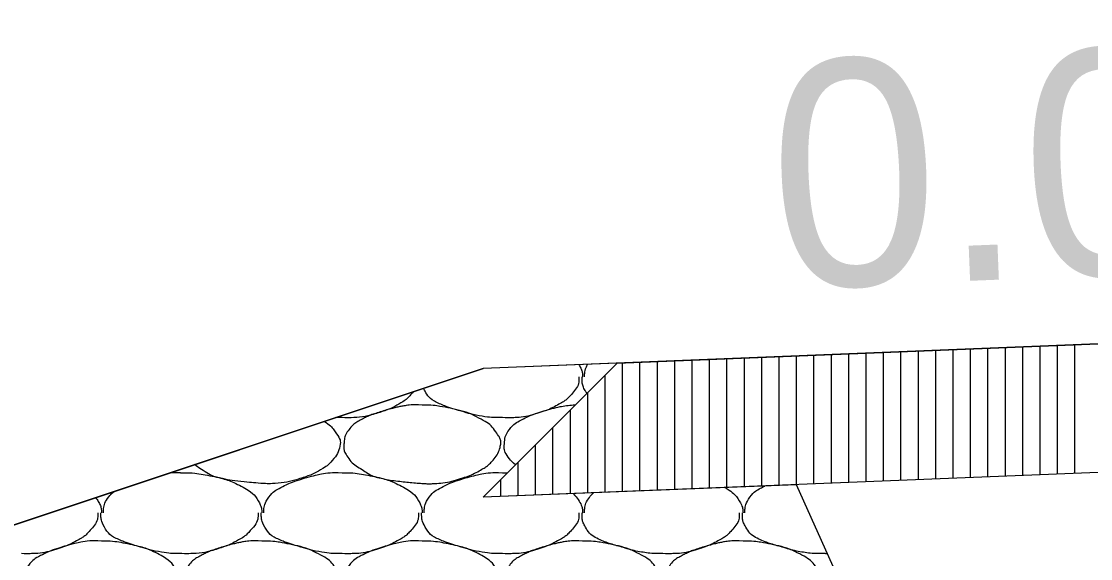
# Model space of a CAD drawing. Extents: x 1373719 to 1374161, y 379835 to 380167.
# Drawn here: x 1373944.528 to 1373947.6, y 379975.622 to 379977.166 of the extents above; entities that cross this region are included whole.
import ezdxf

# ---------------------------------------------------------------- set-up
doc = ezdxf.new("R2010")
doc.units = 0
for name, color, linetype in [('ACHM Surface', 7, 'Continuous'), ('Aggregate Base Course', 7, 'Continuous'), ('GREEN_TXT', 7, 'Continuous'), ('Pavement Layers', 7, 'Continuous'), ('SIGNATURE', 7, 'Continuous')]:
    doc.layers.add(name, color=color, linetype=linetype)

msp = doc.modelspace()

# ---------------------------------------------------------------- linework, layer by layer
for p in [(1373948.8548, 379976.2886), (1373933.8548, 379972.1686)]:
    msp.add_line(p, (1373945.8548, 379976.1686))
at = {"layer": 'ACHM Surface'}
for p, q in [((1373947.1555, 379975.8505), (1373947.1555, 379976.2206)), ((1373947.2055, 379975.8525), (1373947.2055, 379976.2226)), ((1373947.2555, 379975.8545), (1373947.2555, 379976.2246)), ((1373947.3055, 379975.8565), (1373947.3055, 379976.2266)), ((1373947.3555, 379975.8585), (1373947.3555, 379976.2286)), ((1373947.4055, 379975.8605), (1373947.4055, 379976.2306)), ((1373947.4555, 379975.8625), (1373947.4555, 379976.2326)), ((1373947.5055, 379975.8645), (1373947.5055, 379976.2346)), ((1373947.5555, 379975.8665), (1373947.5555, 379976.2366)), ((1373946.3555, 379975.8185), (1373946.3555, 379976.1886)), ((1373946.4055, 379975.8205), (1373946.4055, 379976.1906)), ((1373946.4555, 379975.8225), (1373946.4555, 379976.1926)), ((1373946.5055, 379975.8245), (1373946.5055, 379976.1946)), ((1373946.5555, 379975.8265), (1373946.5555, 379976.1966)), ((1373946.6055, 379975.8285), (1373946.6055, 379976.1986)), ((1373946.6555, 379975.8305), (1373946.6555, 379976.2006)), ((1373946.7055, 379975.8325), (1373946.7055, 379976.2026)), ((1373946.7555, 379975.8345), (1373946.7555, 379976.2046)), ((1373946.8055, 379975.8365), (1373946.8055, 379976.2066)), ((1373946.8555, 379975.8385), (1373946.8555, 379976.2086)), ((1373946.9055, 379975.8405), (1373946.9055, 379976.2106)), ((1373946.9555, 379975.8425), (1373946.9555, 379976.2126)), ((1373947.0055, 379975.8445), (1373947.0055, 379976.2146)), ((1373947.0555, 379975.8465), (1373947.0555, 379976.2166)), ((1373947.1055, 379975.8485), (1373947.1055, 379976.2186)), ((1373946.2555, 379975.8145), (1373946.2555, 379976.1846)), ((1373946.3055, 379975.8165), (1373946.3055, 379976.1866)), ((1373946.2055, 379975.8125), (1373946.2055, 379976.1492)), ((1373946.1555, 379975.8105), (1373946.1555, 379976.0992)), ((1373946.1055, 379975.8085), (1373946.1055, 379976.0492)), ((1373946.0555, 379975.8065), (1373946.0555, 379975.9992)), ((1373946.0055, 379975.8045), (1373946.0055, 379975.9492)), ((1373945.9555, 379975.8025), (1373945.9555, 379975.8992)), ((1373945.9055, 379975.8005), (1373945.9055, 379975.8492))]:
    msp.add_line(p, q, dxfattribs=at)
at = {"layer": 'Aggregate Base Course'}
for points, degree in [([(1373946.1297, 379976.1796), (1373946.1311, 379976.1775), (1373946.1324, 379976.1753), (1373946.1383, 379976.1642), (1373946.1401, 379976.1553), (1373946.1409, 379976.1454), (1373946.1409, 379976.1448), (1373946.1408, 379976.1442)], 3), ([(1373946.1462, 379976.1442), (1373946.1462, 379976.1448), (1373946.1462, 379976.1454), (1373946.1465, 379976.158), (1373946.1492, 379976.1696), (1373946.1552, 379976.1806)], 3), ([(1373946.13, 379976.1442), (1373946.1301, 379976.1424), (1373946.1301, 379976.1406), (1373946.13, 379976.1388), (1373946.1293, 379976.1205), (1373946.1178, 379976.1047), (1373946.1048, 379976.0902), (1373946.0966, 379976.081), (1373946.088, 379976.0744), (1373946.0778, 379976.0686), (1373946.0597, 379976.0583), (1373946.0418, 379976.0496), (1373946.022, 379976.0434), (1373945.9965, 379976.0353), (1373945.971, 379976.0282), (1373945.9446, 379976.0272), (1373945.9332, 379976.0267), (1373945.9218, 379976.0267), (1373945.9104, 379976.0272)], 3), ([(1373946.1532, 379976.0968), (1373946.1506, 379976.1004), (1373946.1483, 379976.1042), (1373946.141, 379976.1182), (1373946.139, 379976.1283), (1373946.139, 379976.1406), (1373946.139, 379976.1424), (1373946.139, 379976.1442)], 3), ([(1373945.6534, 379976.1014), (1373945.6505, 379976.0976), (1373945.6473, 379976.0938), (1373945.6358, 379976.081), (1373945.6272, 379976.0744), (1373945.5989, 379976.0583), (1373945.581, 379976.0496), (1373945.5357, 379976.0353), (1373945.5102, 379976.0282), (1373945.4724, 379976.0267), (1373945.461, 379976.0267), (1373945.4496, 379976.0272)], 3), ([(1373945.9104, 379976.0272), (1373945.908, 379976.0272), (1373945.9056, 379976.0272), (1373945.8833, 379976.0272), (1373945.8635, 379976.029), (1373945.8228, 379976.0363), (1373945.8027, 379976.0428), (1373945.7646, 379976.0537), (1373945.7475, 379976.0594), (1373945.7114, 379976.075), (1373945.6955, 379976.0888), (1373945.6848, 379976.1093), (1373945.6843, 379976.1104), (1373945.6838, 379976.1116)], 3), ([(1373945.68, 379976.0632), (1373945.7064, 379976.0635), (1373945.7328, 379976.0596), (1373945.7592, 379976.0542), (1373945.7914, 379976.0476), (1373945.8211, 379976.0378), (1373945.851, 379976.0218), (1373945.8709, 379976.0111), (1373945.8846, 379975.9966), (1373945.8978, 379975.9768), (1373945.9035, 379975.9682), (1373945.9066, 379975.9584), (1373945.905, 379975.9498), (1373945.902, 379975.9329), (1373945.8932, 379975.9161), (1373945.8798, 379975.9012), (1373945.8714, 379975.8918), (1373945.863, 379975.8854), (1373945.8528, 379975.8796), (1373945.8347, 379975.8693), (1373945.8168, 379975.8606), (1373945.797, 379975.8544), (1373945.7715, 379975.8463), (1373945.7459, 379975.8398), (1373945.7196, 379975.8382), (1373945.7064, 379975.8373), (1373945.6932, 379975.8373), (1373945.68, 379975.8382), (1373945.6602, 379975.8395), (1373945.6404, 379975.8414), (1373945.6206, 379975.8436), (1373945.5988, 379975.846), (1373945.5773, 379975.8494), (1373945.5558, 379975.8544), (1373945.5382, 379975.8585), (1373945.523, 379975.8679), (1373945.5072, 379975.8778), (1373945.4893, 379975.889), (1373945.4748, 379975.8999), (1373945.4622, 379975.9192), (1373945.4557, 379975.9291), (1373945.4544, 379975.9397), (1373945.455, 379975.9498), (1373945.4558, 379975.9644), (1373945.4589, 379975.9791), (1373945.4694, 379975.993), (1373945.48, 379976.007), (1373945.4916, 379976.0146), (1373945.5054, 379976.0218), (1373945.5172, 379976.0279), (1373945.5289, 379976.0337), (1373945.5414, 379976.038), (1373945.5593, 379976.044), (1373945.5771, 379976.0494), (1373945.5954, 379976.0542), (1373945.6067, 379976.0571), (1373945.618, 379976.0596), (1373945.6296, 379976.0614), (1373945.6463, 379976.064), (1373945.6633, 379976.0646), (1373945.68, 379976.0632)], 3), ([(1373945.948, 379975.8917), (1373945.9388, 379975.8991), (1373945.9306, 379975.9076), (1373945.9165, 379975.9291), (1373945.9152, 379975.9397), (1373945.9166, 379975.9644), (1373945.9197, 379975.9791), (1373945.9408, 379976.007), (1373945.9524, 379976.0146), (1373945.978, 379976.0279), (1373945.9897, 379976.0337), (1373946.0201, 379976.044), (1373946.0379, 379976.0494), (1373946.0675, 379976.0571), (1373946.0788, 379976.0596), (1373946.1003, 379976.0629), (1373946.1103, 379976.0638), (1373946.1203, 379976.0639)], 3), ([(1373945.3989, 379976.0166), (1373945.4143, 379976.0065), (1373945.4258, 379975.9936), (1373945.4427, 379975.9682), (1373945.4458, 379975.9584), (1373945.4412, 379975.9329), (1373945.4324, 379975.9161), (1373945.4106, 379975.8918), (1373945.4022, 379975.8854), (1373945.3739, 379975.8693), (1373945.356, 379975.8606), (1373945.3107, 379975.8463), (1373945.2851, 379975.8398), (1373945.2456, 379975.8373), (1373945.2324, 379975.8373), (1373945.1994, 379975.8395), (1373945.1796, 379975.8414), (1373945.138, 379975.846), (1373945.1165, 379975.8494), (1373945.0774, 379975.8585), (1373945.0622, 379975.8679), (1373945.039, 379975.8824), (1373945.0321, 379975.887), (1373945.0257, 379975.8922)], 3), ([(1373945.4496, 379976.0272), (1373945.4472, 379976.0272), (1373945.4448, 379976.0272), (1373945.4387, 379976.0272), (1373945.4349, 379976.0272), (1373945.4312, 379976.0274)], 3), ([(1373944.956, 379975.869), (1373944.967, 379975.8698), (1373944.978, 379975.8697), (1373944.9888, 379975.8688)], 2), ([(1373944.9888, 379975.8688), (1373944.9906, 379975.8687), (1373944.9924, 379975.8689), (1373944.9942, 379975.8688)], 2), ([(1373944.9942, 379975.8688), (1373945.0206, 379975.8691), (1373945.047, 379975.8652), (1373945.1056, 379975.8532), (1373945.1353, 379975.8434), (1373945.1851, 379975.8167), (1373945.201, 379975.8028), (1373945.2167, 379975.7736), (1373945.2185, 379975.7647), (1373945.2193, 379975.7548), (1373945.2193, 379975.7542), (1373945.2192, 379975.7536)], 3), ([(1373945.2246, 379975.7536), (1373945.2246, 379975.7542), (1373945.2246, 379975.7548), (1373945.2249, 379975.7705), (1373945.2292, 379975.7851), (1373945.2489, 379975.8122), (1373945.2612, 379975.8202), (1373945.2868, 379975.8335), (1373945.2985, 379975.8393), (1373945.3289, 379975.8496), (1373945.3467, 379975.855), (1373945.3763, 379975.8627), (1373945.3876, 379975.8652), (1373945.4159, 379975.8696), (1373945.4329, 379975.8702), (1373945.4496, 379975.8688)], 3), ([(1373945.4496, 379975.8688), (1373945.4514, 379975.8687), (1373945.4532, 379975.8689), (1373945.455, 379975.8688)], 2), ([(1373945.455, 379975.8688), (1373945.4814, 379975.8691), (1373945.5078, 379975.8652), (1373945.5664, 379975.8532), (1373945.5961, 379975.8434), (1373945.6459, 379975.8167), (1373945.6618, 379975.8028), (1373945.6775, 379975.7736), (1373945.6793, 379975.7647), (1373945.6801, 379975.7548), (1373945.6801, 379975.7542), (1373945.68, 379975.7536)], 3), ([(1373945.6854, 379975.7536), (1373945.6854, 379975.7542), (1373945.6854, 379975.7548), (1373945.6857, 379975.7705), (1373945.69, 379975.7851), (1373945.7097, 379975.8122), (1373945.722, 379975.8202), (1373945.7476, 379975.8335), (1373945.7593, 379975.8393), (1373945.7897, 379975.8496), (1373945.8075, 379975.855), (1373945.8371, 379975.8627), (1373945.8484, 379975.8652), (1373945.8767, 379975.8696), (1373945.8937, 379975.8702), (1373945.9104, 379975.8688)], 3), ([(1373945.9104, 379975.8688), (1373945.9122, 379975.8687), (1373945.914, 379975.8689), (1373945.9158, 379975.8688)], 2), ([(1373945.9158, 379975.8688), (1373945.9189, 379975.8688), (1373945.922, 379975.8688), (1373945.9251, 379975.8687)], 2), ([(1373946.5497, 379975.8262), (1373946.5686, 379975.8157), (1373946.5838, 379975.8021), (1373946.5991, 379975.7736), (1373946.6009, 379975.7647), (1373946.6017, 379975.7548), (1373946.6017, 379975.7542), (1373946.6016, 379975.7536)], 3), ([(1373946.607, 379975.7536), (1373946.607, 379975.7542), (1373946.607, 379975.7548), (1373946.6073, 379975.7705), (1373946.6116, 379975.7851), (1373946.6313, 379975.8122), (1373946.6436, 379975.8202), (1373946.6596, 379975.8285), (1373946.6619, 379975.8297), (1373946.6641, 379975.8308)], 3), ([(1373944.7414, 379975.7974), (1373944.745, 379975.7928), (1373944.7483, 379975.7878), (1373944.7559, 379975.7736), (1373944.7577, 379975.7647), (1373944.7585, 379975.7548), (1373944.7585, 379975.7542), (1373944.7584, 379975.7536)], 3), ([(1373944.7638, 379975.7536), (1373944.7638, 379975.7542), (1373944.7638, 379975.7548), (1373944.7641, 379975.7705), (1373944.7684, 379975.7851), (1373944.7831, 379975.8052), (1373944.7885, 379975.8106), (1373944.7944, 379975.8151)], 3), ([(1373946.1133, 379975.8088), (1373946.1212, 379975.8014), (1373946.1281, 379975.7927), (1373946.1383, 379975.7736), (1373946.1401, 379975.7647), (1373946.1409, 379975.7548), (1373946.1409, 379975.7542), (1373946.1408, 379975.7536)], 3), ([(1373946.1462, 379975.7536), (1373946.1462, 379975.7542), (1373946.1462, 379975.7548), (1373946.1465, 379975.7705), (1373946.1508, 379975.7851), (1373946.1641, 379975.8034), (1373946.1679, 379975.8075), (1373946.172, 379975.8111)], 3), ([(1373944.7476, 379975.7536), (1373944.7477, 379975.7518), (1373944.7477, 379975.75), (1373944.7476, 379975.7482), (1373944.7469, 379975.7299), (1373944.7354, 379975.7141), (1373944.7224, 379975.6996), (1373944.7142, 379975.6904), (1373944.7056, 379975.6838), (1373944.6954, 379975.678), (1373944.6773, 379975.6677), (1373944.6594, 379975.659), (1373944.6396, 379975.6528), (1373944.6141, 379975.6447), (1373944.5886, 379975.6376), (1373944.5622, 379975.6366), (1373944.5508, 379975.6361), (1373944.5394, 379975.6361), (1373944.528, 379975.6366)], 3), ([(1373944.9888, 379975.6366), (1373944.9864, 379975.6366), (1373944.984, 379975.6366), (1373944.9617, 379975.6366), (1373944.9419, 379975.6384), (1373944.9012, 379975.6457), (1373944.8811, 379975.6522), (1373944.843, 379975.6631), (1373944.8259, 379975.6688), (1373944.7898, 379975.6844), (1373944.7739, 379975.6982), (1373944.7586, 379975.7276), (1373944.7566, 379975.7377), (1373944.7566, 379975.75), (1373944.7566, 379975.7518), (1373944.7566, 379975.7536)], 3), ([(1373945.2084, 379975.7536), (1373945.2085, 379975.7518), (1373945.2085, 379975.75), (1373945.2077, 379975.7299), (1373945.1962, 379975.7141), (1373945.175, 379975.6904), (1373945.1664, 379975.6838), (1373945.1381, 379975.6677), (1373945.1202, 379975.659), (1373945.0749, 379975.6447), (1373945.0494, 379975.6376), (1373945.0116, 379975.6361), (1373945.0002, 379975.6361), (1373944.9888, 379975.6366)], 3), ([(1373945.4496, 379975.6366), (1373945.4472, 379975.6366), (1373945.4448, 379975.6366), (1373945.4225, 379975.6366), (1373945.4027, 379975.6384), (1373945.362, 379975.6457), (1373945.3419, 379975.6522), (1373945.3038, 379975.6631), (1373945.2867, 379975.6688), (1373945.2506, 379975.6844), (1373945.2347, 379975.6982), (1373945.2194, 379975.7276), (1373945.2174, 379975.7377), (1373945.2174, 379975.75), (1373945.2174, 379975.7518), (1373945.2174, 379975.7536)], 3), ([(1373945.6692, 379975.7536), (1373945.6693, 379975.7518), (1373945.6693, 379975.75), (1373945.6692, 379975.7482), (1373945.6685, 379975.7299), (1373945.657, 379975.7141), (1373945.644, 379975.6996), (1373945.6358, 379975.6904), (1373945.6272, 379975.6838), (1373945.617, 379975.678), (1373945.5989, 379975.6677), (1373945.581, 379975.659), (1373945.5612, 379975.6528), (1373945.5357, 379975.6447), (1373945.5102, 379975.6376), (1373945.4838, 379975.6366), (1373945.4724, 379975.6361), (1373945.461, 379975.6361), (1373945.4496, 379975.6366)], 3), ([(1373945.9104, 379975.6366), (1373945.908, 379975.6366), (1373945.9056, 379975.6366), (1373945.8833, 379975.6366), (1373945.8635, 379975.6384), (1373945.8228, 379975.6457), (1373945.8027, 379975.6522), (1373945.7646, 379975.6631), (1373945.7475, 379975.6688), (1373945.7114, 379975.6844), (1373945.6955, 379975.6982), (1373945.6802, 379975.7276), (1373945.6782, 379975.7377), (1373945.6782, 379975.75), (1373945.6782, 379975.7518), (1373945.6782, 379975.7536)], 3), ([(1373946.13, 379975.7536), (1373946.1301, 379975.7518), (1373946.1301, 379975.75), (1373946.13, 379975.7482), (1373946.1293, 379975.7299), (1373946.1178, 379975.7141), (1373946.1048, 379975.6996), (1373946.0966, 379975.6904), (1373946.088, 379975.6838), (1373946.0778, 379975.678), (1373946.0597, 379975.6677), (1373946.0418, 379975.659), (1373946.022, 379975.6528), (1373945.9965, 379975.6447), (1373945.971, 379975.6376), (1373945.9446, 379975.6366), (1373945.9332, 379975.6361), (1373945.9218, 379975.6361), (1373945.9104, 379975.6366)], 3), ([(1373946.3712, 379975.6366), (1373946.3688, 379975.6366), (1373946.3664, 379975.6366), (1373946.364, 379975.6366), (1373946.3441, 379975.6366), (1373946.3243, 379975.6384), (1373946.3046, 379975.642), (1373946.2836, 379975.6457), (1373946.2635, 379975.6522), (1373946.2431, 379975.658), (1373946.2254, 379975.6631), (1373946.2083, 379975.6688), (1373946.1912, 379975.6762), (1373946.1722, 379975.6844), (1373946.1563, 379975.6982), (1373946.1462, 379975.7176), (1373946.141, 379975.7276), (1373946.139, 379975.7377), (1373946.139, 379975.7482), (1373946.139, 379975.75), (1373946.139, 379975.7518), (1373946.139, 379975.7536)], 3), ([(1373946.5908, 379975.7536), (1373946.5909, 379975.7518), (1373946.5909, 379975.75), (1373946.5908, 379975.7482), (1373946.5901, 379975.7299), (1373946.5786, 379975.7141), (1373946.5656, 379975.6996), (1373946.5574, 379975.6904), (1373946.5488, 379975.6838), (1373946.5386, 379975.678), (1373946.5205, 379975.6677), (1373946.5026, 379975.659), (1373946.4828, 379975.6528), (1373946.4573, 379975.6447), (1373946.4318, 379975.6376), (1373946.4054, 379975.6366), (1373946.394, 379975.6361), (1373946.3826, 379975.6361), (1373946.3712, 379975.6366)], 3), ([(1373946.832, 379975.6366), (1373946.8296, 379975.6366), (1373946.8272, 379975.6366), (1373946.8248, 379975.6366), (1373946.8049, 379975.6366), (1373946.7851, 379975.6384), (1373946.7654, 379975.642), (1373946.7444, 379975.6457), (1373946.7243, 379975.6522), (1373946.7039, 379975.658), (1373946.6862, 379975.6631), (1373946.6691, 379975.6688), (1373946.652, 379975.6762), (1373946.633, 379975.6844), (1373946.6171, 379975.6982), (1373946.607, 379975.7176), (1373946.6018, 379975.7276), (1373946.5998, 379975.7377), (1373946.5998, 379975.7482), (1373946.5998, 379975.75), (1373946.5998, 379975.7518), (1373946.5998, 379975.7536)], 3), ([(1373944.7584, 379975.6726), (1373944.7848, 379975.6729), (1373944.8112, 379975.669), (1373944.8698, 379975.657), (1373944.8995, 379975.6472), (1373944.9493, 379975.6205), (1373944.963, 379975.606), (1373944.9819, 379975.5776), (1373944.985, 379975.5678), (1373944.9804, 379975.5423), (1373944.9716, 379975.5255), (1373944.9498, 379975.5012), (1373944.9414, 379975.4948), (1373944.9131, 379975.4787), (1373944.8952, 379975.47), (1373944.8499, 379975.4557), (1373944.8243, 379975.4492), (1373944.7848, 379975.4467), (1373944.7716, 379975.4467), (1373944.7386, 379975.4489), (1373944.7188, 379975.4508), (1373944.6772, 379975.4554), (1373944.6557, 379975.4588), (1373944.6166, 379975.4679), (1373944.6014, 379975.4773), (1373944.5677, 379975.4984), (1373944.5532, 379975.5093), (1373944.5341, 379975.5385), (1373944.5328, 379975.5491), (1373944.5342, 379975.5738), (1373944.5373, 379975.5885), (1373944.5584, 379975.6164), (1373944.57, 379975.624), (1373944.5956, 379975.6373), (1373944.6073, 379975.6431), (1373944.6377, 379975.6534), (1373944.6555, 379975.6588), (1373944.6851, 379975.6665), (1373944.6964, 379975.669), (1373944.7247, 379975.6734), (1373944.7417, 379975.674), (1373944.7584, 379975.6726)], 3), ([(1373945.2192, 379975.6726), (1373945.2456, 379975.6729), (1373945.272, 379975.669), (1373945.2984, 379975.6636), (1373945.3306, 379975.657), (1373945.3603, 379975.6472), (1373945.3902, 379975.6312), (1373945.4101, 379975.6205), (1373945.4238, 379975.606), (1373945.437, 379975.5862), (1373945.4427, 379975.5776), (1373945.4458, 379975.5678), (1373945.4442, 379975.5592), (1373945.4412, 379975.5423), (1373945.4324, 379975.5255), (1373945.419, 379975.5106), (1373945.4106, 379975.5012), (1373945.4022, 379975.4948), (1373945.392, 379975.489), (1373945.3739, 379975.4787), (1373945.356, 379975.47), (1373945.3362, 379975.4638), (1373945.3107, 379975.4557), (1373945.2851, 379975.4492), (1373945.2588, 379975.4476), (1373945.2456, 379975.4467), (1373945.2324, 379975.4467), (1373945.2192, 379975.4476), (1373945.1994, 379975.4489), (1373945.1796, 379975.4508), (1373945.1598, 379975.453), (1373945.138, 379975.4554), (1373945.1165, 379975.4588), (1373945.095, 379975.4638), (1373945.0774, 379975.4679), (1373945.0622, 379975.4773), (1373945.0464, 379975.4872), (1373945.0285, 379975.4984), (1373945.014, 379975.5093), (1373945.0014, 379975.5286), (1373944.9949, 379975.5385), (1373944.9936, 379975.5491), (1373944.9942, 379975.5592), (1373944.995, 379975.5738), (1373944.9981, 379975.5885), (1373945.0086, 379975.6024), (1373945.0192, 379975.6164), (1373945.0308, 379975.624), (1373945.0446, 379975.6312), (1373945.0564, 379975.6373), (1373945.0681, 379975.6431), (1373945.0806, 379975.6474), (1373945.0985, 379975.6534), (1373945.1163, 379975.6588), (1373945.1346, 379975.6636), (1373945.1459, 379975.6665), (1373945.1572, 379975.669), (1373945.1688, 379975.6708), (1373945.1855, 379975.6734), (1373945.2025, 379975.674), (1373945.2192, 379975.6726)], 3), ([(1373945.68, 379975.6726), (1373945.7064, 379975.6729), (1373945.7328, 379975.669), (1373945.7914, 379975.657), (1373945.8211, 379975.6472), (1373945.8709, 379975.6205), (1373945.8846, 379975.606), (1373945.9035, 379975.5776), (1373945.9066, 379975.5678), (1373945.902, 379975.5423), (1373945.8932, 379975.5255), (1373945.8714, 379975.5012), (1373945.863, 379975.4948), (1373945.8347, 379975.4787), (1373945.8168, 379975.47), (1373945.7715, 379975.4557), (1373945.7459, 379975.4492), (1373945.7064, 379975.4467), (1373945.6932, 379975.4467), (1373945.6602, 379975.4489), (1373945.6404, 379975.4508), (1373945.5988, 379975.4554), (1373945.5773, 379975.4588), (1373945.5382, 379975.4679), (1373945.523, 379975.4773), (1373945.4893, 379975.4984), (1373945.4748, 379975.5093), (1373945.4557, 379975.5385), (1373945.4544, 379975.5491), (1373945.4558, 379975.5738), (1373945.4589, 379975.5885), (1373945.48, 379975.6164), (1373945.4916, 379975.624), (1373945.5172, 379975.6373), (1373945.5289, 379975.6431), (1373945.5593, 379975.6534), (1373945.5771, 379975.6588), (1373945.6067, 379975.6665), (1373945.618, 379975.669), (1373945.6463, 379975.6734), (1373945.6633, 379975.674), (1373945.68, 379975.6726)], 3), ([(1373946.1408, 379975.6726), (1373946.1672, 379975.6729), (1373946.1936, 379975.669), (1373946.22, 379975.6636), (1373946.2522, 379975.657), (1373946.2819, 379975.6472), (1373946.3118, 379975.6312), (1373946.3317, 379975.6205), (1373946.3454, 379975.606), (1373946.3586, 379975.5862), (1373946.3643, 379975.5776), (1373946.3674, 379975.5678), (1373946.3658, 379975.5592), (1373946.3628, 379975.5423), (1373946.354, 379975.5255), (1373946.3406, 379975.5106), (1373946.3322, 379975.5012), (1373946.3238, 379975.4948), (1373946.3136, 379975.489), (1373946.2955, 379975.4787), (1373946.2776, 379975.47), (1373946.2578, 379975.4638), (1373946.2323, 379975.4557), (1373946.2067, 379975.4492), (1373946.1804, 379975.4476), (1373946.1672, 379975.4467), (1373946.154, 379975.4467), (1373946.1408, 379975.4476), (1373946.121, 379975.4489), (1373946.1012, 379975.4508), (1373946.0814, 379975.453), (1373946.0596, 379975.4554), (1373946.0381, 379975.4588), (1373946.0166, 379975.4638), (1373945.999, 379975.4679), (1373945.9838, 379975.4773), (1373945.968, 379975.4872), (1373945.9501, 379975.4984), (1373945.9356, 379975.5093), (1373945.923, 379975.5286), (1373945.9165, 379975.5385), (1373945.9152, 379975.5491), (1373945.9158, 379975.5592), (1373945.9166, 379975.5738), (1373945.9197, 379975.5885), (1373945.9302, 379975.6024), (1373945.9408, 379975.6164), (1373945.9524, 379975.624), (1373945.9662, 379975.6312), (1373945.978, 379975.6373), (1373945.9897, 379975.6431), (1373946.0022, 379975.6474), (1373946.0201, 379975.6534), (1373946.0379, 379975.6588), (1373946.0562, 379975.6636), (1373946.0675, 379975.6665), (1373946.0788, 379975.669), (1373946.0904, 379975.6708), (1373946.1071, 379975.6734), (1373946.1241, 379975.674), (1373946.1408, 379975.6726)], 3), ([(1373946.6016, 379975.6726), (1373946.628, 379975.6729), (1373946.6544, 379975.669), (1373946.6808, 379975.6636), (1373946.713, 379975.657), (1373946.7427, 379975.6472), (1373946.7726, 379975.6312), (1373946.7925, 379975.6205), (1373946.8062, 379975.606), (1373946.8194, 379975.5862), (1373946.8251, 379975.5776), (1373946.8282, 379975.5678), (1373946.8266, 379975.5592), (1373946.8236, 379975.5423), (1373946.8148, 379975.5255), (1373946.8014, 379975.5106), (1373946.793, 379975.5012), (1373946.7846, 379975.4948), (1373946.7744, 379975.489), (1373946.7563, 379975.4787), (1373946.7384, 379975.47), (1373946.7186, 379975.4638), (1373946.6931, 379975.4557), (1373946.6675, 379975.4492), (1373946.6412, 379975.4476), (1373946.628, 379975.4467), (1373946.6148, 379975.4467), (1373946.6016, 379975.4476), (1373946.5818, 379975.4489), (1373946.562, 379975.4508), (1373946.5422, 379975.453), (1373946.5204, 379975.4554), (1373946.4989, 379975.4588), (1373946.4774, 379975.4638), (1373946.4598, 379975.4679), (1373946.4446, 379975.4773), (1373946.4288, 379975.4872), (1373946.4109, 379975.4984), (1373946.3964, 379975.5093), (1373946.3838, 379975.5286), (1373946.3773, 379975.5385), (1373946.376, 379975.5491), (1373946.3766, 379975.5592), (1373946.3774, 379975.5738), (1373946.3805, 379975.5885), (1373946.391, 379975.6024), (1373946.4016, 379975.6164), (1373946.4132, 379975.624), (1373946.427, 379975.6312), (1373946.4388, 379975.6373), (1373946.4505, 379975.6431), (1373946.463, 379975.6474), (1373946.4809, 379975.6534), (1373946.4987, 379975.6588), (1373946.517, 379975.6636), (1373946.5283, 379975.6665), (1373946.5396, 379975.669), (1373946.5512, 379975.6708), (1373946.5679, 379975.6734), (1373946.5849, 379975.674), (1373946.6016, 379975.6726)], 3), ([(1373946.844, 379975.6362), (1373946.84, 379975.6363), (1373946.836, 379975.6364), (1373946.832, 379975.6366)], 2)]:
    msp.add_open_spline(points, degree=degree, dxfattribs=at)
at = {"layer": 'Pavement Layers'}
for p in [(1373946.2404, 379976.184), (1373948.8623, 379975.9188)]:
    msp.add_line(p, (1373945.8548, 379975.7985), dxfattribs=at)
at = {"layer": 'SIGNATURE'}
msp.add_lwpolyline([(1373945.8548, 379975.7985), (1373946.2404, 379976.184), (1373948.8548, 379976.2886), (1373965.3548, 379976.6186), (1373981.8548, 379976.2886), (1373984.4692, 379976.184), (1373984.8548, 379975.7985), (1373981.8473, 379975.9188), (1373965.3548, 379976.2486), (1373948.8623, 379975.9188)], close=True, dxfattribs=at)
msp.add_lwpolyline([(1373946.7549, 379975.8345), (1373945.8549, 379975.7985), (1373946.2404, 379976.184), (1373945.8549, 379976.1686), (1373943.6901, 379975.447), (1373938.7049, 379973.7853), (1373947.5954, 379973.9631), (1373946.7549, 379975.8345)], dxfattribs=at)

# ---------------------------------------------------------------- texts
at = {"layer": 'GREEN_TXT'}
msp.add_text("0.04'/'", height=0.65, rotation=2.2906, dxfattribs=at).set_placement((1373946.6918, 379976.398))

doc.saveas('drawing.dxf')
